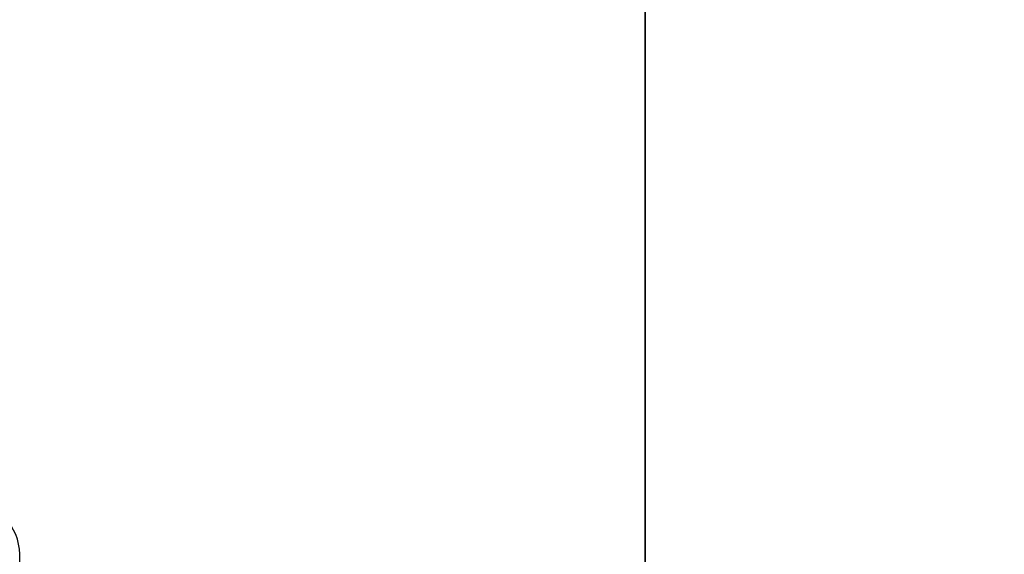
# Model space of a CAD drawing. Header units: millimetres. Extents: x -503 to 6703, y -110 to 193.
# Tile 907 of 1056: x 3414 to 3474, y 14 to 47. Entities that reach past the tile are written whole.
import ezdxf

# ---------------------------------------------------------------- set-up
doc = ezdxf.new("R2010")
doc.units = ezdxf.units.MM
doc.layers.add('151', color=7, linetype='Continuous', true_color=0xffffff)

# ---------------------------------------------------------------- blocks, each defined once
blk = doc.blocks.new('UG_SURFACE_003')
at = {"layer": '151', "color": 252, "linetype": 'Continuous', "lineweight": 35}
for points in [[(3602.5, -14, 2212.25), (3602.5, 174.4, 2212.25), (2397.5, 174.4, 2212.25), (2397.5, -14, 2212.25)], [(2547.5, -14, 2062.25), (2547.5, 174.4, 2062.25), (3452.5, 174.4, 2062.25), (3452.5, -14, 2062.25)], [(3452.5, -14, -7.75), (3452.5, 174.4, -7.75), (3602.5, 174.4, -7.75), (3602.5, -14, -7.75)], [(3452.5, -14, 2062.25), (3452.5, 174.4, 2062.25), (3452.5, 174.4, -7.75), (3452.5, -14, -7.75)]]:
    blk.add_3dface(points, dxfattribs=at)

msp = doc.modelspace()

# ---------------------------------------------------------------- linework, layer by layer
at = {"layer": '151', "color": 252, "linetype": 'Continuous', "lineweight": -3, "true_color": 0x939598}
for p, q in [((3452.5, -14, 2062.25), (3452.5, 174.4, 2062.25)), ((3452.5, 174.4, -7.75), (3452.5, -14, -7.75)), ((3414.5, -25.92, 2021.75), (3414.5, 14.42, 2021.75))]:
    msp.add_line(p, q, dxfattribs=at)
msp.add_arc((3411.42, 14.42, -7.75), 3.08, 0, 90, dxfattribs=at)
at = {"layer": '151', "color": 252, "linetype": 'Continuous', "lineweight": -3, "true_color": 0x939598, "extrusion": (-0.707107, -6.12323e-17, 0.707107)}
msp.add_ellipse((3411.42, 14.42, 2018.67), major_axis=(3.08, 0, 3.08), ratio=0.707107, start_param=0, end_param=1.570796, dxfattribs=at)

# ---------------------------------------------------------------- block references
at = {"layer": '151', "color": 252, "linetype": 'Continuous', "lineweight": -3, "true_color": 0x939598}
msp.add_blockref('UG_SURFACE_003', (0, 0), dxfattribs=at)

doc.saveas('drawing.dxf')
